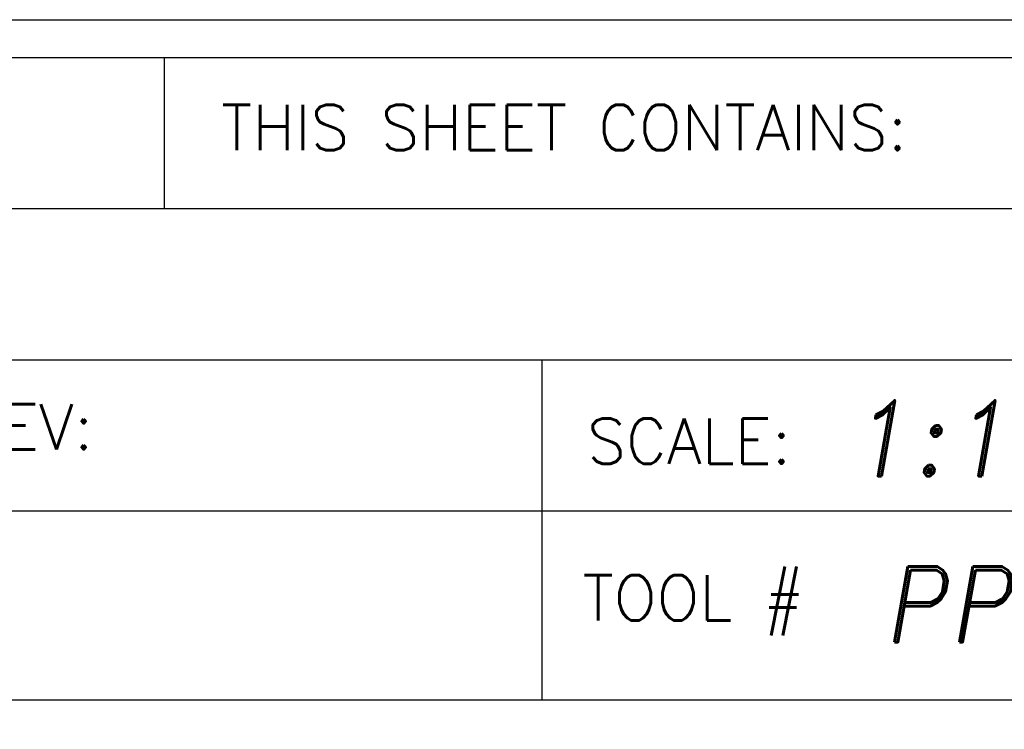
# Model space of a CAD drawing. Header units: inches. Extents: x 1802 to 2468, y -208 to -72.
# Tile 268 of 595: x 2099.334 to 2100.637, y -181.464 to -180.525. Entities that reach past the tile are written whole.
import ezdxf
from ezdxf.enums import TextEntityAlignment as Align

# ---------------------------------------------------------------- set-up
doc = ezdxf.new("R2010")
doc.units = ezdxf.units.IN
doc.header["$LTSCALE"] = 0.5
doc.header["$MEASUREMENT"] = 0
doc.layers.add('SID-M-D', color=42, linetype='Continuous')
doc.layers.add('SID-M-S', color=105, linetype='Continuous')
doc.styles.add('PTI', font='romand.shx', dxfattribs={"oblique": 10})
doc.styles.add('ROMANS', font='ROMANS.shx', dxfattribs={"height": 0.125})

# ---------------------------------------------------------------- blocks, each defined once
blk = doc.blocks.new('JM_TITTLE_BOX_SID')
at = {"layer": 'SID-M-S'}
for p, q in [((-3.421997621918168, 1.32165344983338), (-3.421997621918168, 1.52165144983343)), ((-6.604933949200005, 1.32165344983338), (0.1049989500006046, 1.32165344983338)), ((-6.604933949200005, 1.121655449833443), (0.1049989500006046, 1.121655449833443)), ((-2.922002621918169, 0.6716599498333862), (-2.922002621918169, 1.121655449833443)), ((-6.604933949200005, 0.9216574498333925), (0.1049989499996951, 0.9216574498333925)), ((-2.922002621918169, 0.6716599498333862), (-2.922002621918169, 0.9216574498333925)), ((-4.43498749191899, 0.6716599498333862), (0.1049989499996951, 0.6716599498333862))]:
    blk.add_line(p, q, dxfattribs=at)
for points in [[(1.261213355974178e-13, -0.1549984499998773), (-6.499934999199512, -0.1549984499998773, -0.414213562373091), (-6.654933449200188, 1.163513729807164e-13), (-6.654933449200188, 1.416652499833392, -0.4142135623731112), (-6.499934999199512, 1.571650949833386), (1.261213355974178e-13, 1.571650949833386, -0.4142135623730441), (0.1549984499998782, 1.416652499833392), (0.1549984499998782, 1.163513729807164e-13, -0.4142135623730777)], [(1.261213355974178e-13, -0.1049989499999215), (-6.499934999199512, -0.1049989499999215, -0.4142135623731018), (-6.604933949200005, 1.163513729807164e-13), (-6.604933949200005, 1.416652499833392, -0.4142135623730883), (-6.499934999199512, 1.52165144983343), (1.261213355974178e-13, 1.52165144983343, -0.414213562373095), (0.1049989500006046, 1.416652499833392), (0.1049989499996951, 1.163513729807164e-13, -0.414213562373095)]]:
    blk.add_lwpolyline(points, format="xyb", close=True, dxfattribs=at)
at = {"layer": 'SID-M-D', "style": 'ROMANS'}
for s, p in [('THIS SHEET CONTAINS:', (-3.346844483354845, 1.398983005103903)), ('REV:', (-3.690767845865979, 1.003030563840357)), ('SCALE:', (-2.862737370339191, 0.9841196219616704)), ('TOOL #', (-2.868550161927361, 0.7766631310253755))]:
    blk.add_text(s, height=0.0599994, dxfattribs=at).set_placement(p)
at = {"layer": 'SID-M-D', "style": 'PTI', "oblique": 10}
for tag, p in [('CUSTOMER', (-5.990553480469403, 1.371591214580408)), ('DIEDATAINFO', (-2.18746001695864, 1.371591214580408)), ('PARTDESCRIPTION', (-5.966376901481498, 1.169693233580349)), ('00-00-00', (-1.009105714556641, 1.167793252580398)), ('PARTNUMBER', (-5.81595049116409, 0.9696952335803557)), ('REV', (-3.360356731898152, 0.9696952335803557)), ('SCALE', (-2.520436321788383, 0.9677952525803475)), ('SH', (-0.8571950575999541, 0.9677952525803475)), ('SHX', (-0.4057438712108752, 0.9677952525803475)), ('WTD', (-3.839149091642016, 0.7480887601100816)), ('TOOL', (-2.472915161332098, 0.7480887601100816)), ('JOB', (-0.9225366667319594, 0.7480887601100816))]:
    blk.add_attdef(tag, p, '', height=0.09999900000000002, dxfattribs=at)
blk.add_attdef('BUILT', text='', height=0.2499630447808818, dxfattribs=at).set_placement((-2.336101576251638, 0.2076912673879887), align=Align.CENTER)

msp = doc.modelspace()

# ---------------------------------------------------------------- block references
at = {"layer": 'SID-M-S'}
ref = msp.add_blockref('JM_TITTLE_BOX_SID', (2102.947557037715, -182.0968488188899), dxfattribs=at)
ref.add_attrib('SCALE', '1:1', (2100.427120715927, -181.1290535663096), dxfattribs={"layer": 'SID-M-D', "height": 0.09999900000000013, "style": 'PTI', "oblique": 9.999999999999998})
ref.add_attrib('TOOL', 'PP 098', (2100.474641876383, -181.3487600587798), dxfattribs={"layer": 'SID-M-D', "height": 0.09999900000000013, "style": 'PTI', "oblique": 9.999999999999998})

doc.saveas('drawing.dxf')
